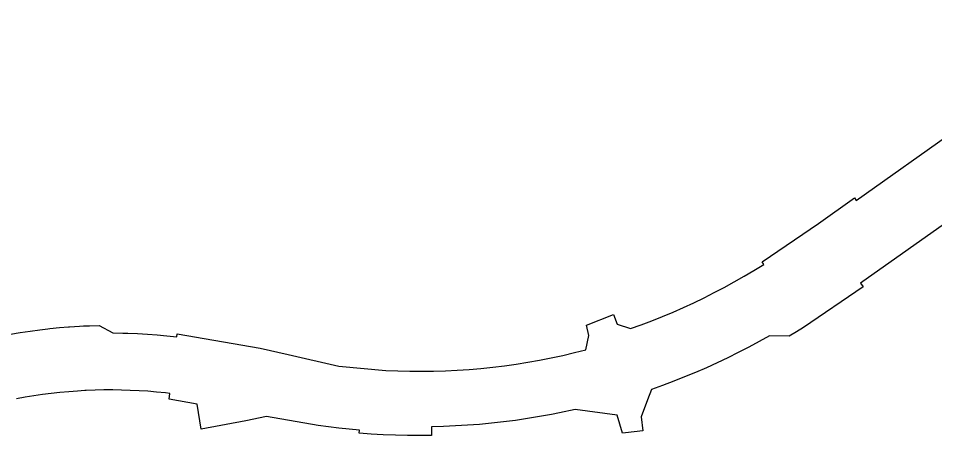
# Model space of a CAD drawing. Extents: x 2071991 to 2268989, y 436479 to 469629.
# Drawn here: x 2179667 to 2182801, y 450991 to 452417 of the extents above; entities that cross this region are included whole.
import ezdxf

# ---------------------------------------------------------------- set-up
doc = ezdxf.new("R2010")
doc.units = 0
doc.layers.add('approx_PSA', color=7, linetype='Continuous')

msp = doc.modelspace()

# ---------------------------------------------------------------- linework, layer by layer
at = {"layer": 'approx_PSA'}
for p, q in [((2182532.1, 451795.1), (2183411.8, 452417.3)), ((2183280.8, 452030.6), (2182547.6, 451512.1)), ((2182403.2, 451716.2), (2182526.3, 451803.2)), ((2182526.3, 451803.2), (2182532.1, 451795.1)), ((2182210.6, 451584.8), (2182403.2, 451716.2)), ((2182182.8, 451555.8), (2182215.9, 451576.3)), ((2182215.9, 451576.3), (2182210.6, 451584.8)), ((2182115.5, 451516.5), (2182149.3, 451535.8)), ((2182149.3, 451535.8), (2182182.8, 451555.8)), ((2182046.8, 451479.6), (2182081.3, 451497.7)), ((2182081.3, 451497.7), (2182115.5, 451516.5)), ((2182556.3, 451499.8), (2182352.2, 451360.8)), ((2182547.6, 451512.1), (2182556.3, 451499.8)), ((2182012, 451462.1), (2182046.8, 451479.6)), ((2181941.5, 451428.9), (2181976.9, 451445.2)), ((2181976.9, 451445.2), (2182012, 451462.1)), ((2181609.4, 451367.9), (2181702.3, 451404.9)), ((2181702.3, 451404.9), (2181715.3, 451372.4)), ((2181869.8, 451398.2), (2181905.8, 451413.2)), ((2181905.8, 451413.2), (2181941.5, 451428.9)), ((2181715.3, 451372.4), (2181760.4, 451357)), ((2181760.4, 451357), (2181797.1, 451370.1)), ((2181797.1, 451370.1), (2181833.6, 451383.8)), ((2181833.6, 451383.8), (2181869.8, 451398.2)), ((2179639.5, 451337.7), (2179673, 451343.4)), ((2179673, 451343.4), (2179706.6, 451348.5)), ((2179706.6, 451348.5), (2179740.3, 451353)), ((2179740.3, 451353), (2179767.9, 451356.2)), ((2179767.9, 451356.2), (2179774, 451356.9)), ((2179774, 451356.9), (2179807.8, 451360.2)), ((2179807.8, 451360.2), (2179838.1, 451362.7)), ((2179838.1, 451362.7), (2179841.6, 451363)), ((2179841.6, 451363), (2179875.5, 451365.1)), ((2179875.5, 451365.1), (2179889.6, 451365.8)), ((2179889.6, 451365.8), (2179909.5, 451366.7)), ((2179909.5, 451366.7), (2179943.4, 451367.6)), ((2179943.4, 451367.6), (2179990.2, 451342)), ((2179990.2, 451342), (2180023.7, 451341.6)), ((2180023.7, 451341.6), (2180041.2, 451341.1)), ((2180041.2, 451341.1), (2180074.7, 451339.8)), ((2180074.7, 451339.8), (2180108.2, 451337.8)), ((2180108.2, 451337.8), (2180141.6, 451335.3)), ((2180208.2, 451328.6), (2180209.5, 451338.5)), ((2180209.5, 451338.5), (2180493.6, 451290)), ((2181617.7, 451333.6), (2181609.4, 451367.9)), ((2182327.8, 451345.6), (2182303.3, 451330.7)), ((2182352.2, 451360.8), (2182327.8, 451345.6)), ((2180141.6, 451335.3), (2180174.9, 451332.3)), ((2180174.9, 451332.3), (2180208.2, 451328.6)), ((2181608.1, 451284.5), (2181617.7, 451333.6)), ((2182200.5, 451312.1), (2182165, 451293.1)), ((2182235.7, 451331.7), (2182200.5, 451312.1)), ((2182303.3, 451330.7), (2182235.7, 451331.7)), ((2180493.6, 451290), (2180589.7, 451268.4)), ((2181568.7, 451274.5), (2181608.1, 451284.5)), ((2182165, 451293.1), (2182129.2, 451274.7)), ((2180589.7, 451268.4), (2180762.3, 451228.2)), ((2181409.6, 451241.7), (2181449.6, 451248.8)), ((2181449.6, 451248.8), (2181489.5, 451256.6)), ((2181489.5, 451256.6), (2181529.2, 451265.2)), ((2181529.2, 451265.2), (2181568.7, 451274.5)), ((2182093, 451256.8), (2182056.6, 451239.6)), ((2182129.2, 451274.7), (2182093, 451256.8)), ((2180762.3, 451228.2), (2180924.1, 451213.8)), ((2180924.1, 451213.8), (2181005.2, 451211)), ((2181086.5, 451211.3), (2181127.1, 451212.5)), ((2181127.1, 451212.5), (2181167.6, 451214.4)), ((2181167.6, 451214.4), (2181208.1, 451217.1)), ((2181208.1, 451217.1), (2181248.6, 451220.6)), ((2181248.6, 451220.6), (2181289, 451224.7)), ((2181289, 451224.7), (2181329.3, 451229.6)), ((2181329.3, 451229.6), (2181369.5, 451235.3)), ((2181369.5, 451235.3), (2181409.6, 451241.7)), ((2182019.9, 451223), (2181982.9, 451207)), ((2182056.6, 451239.6), (2182019.9, 451223)), ((2181005.2, 451211), (2181045.9, 451210.8)), ((2181045.9, 451210.8), (2181076.2, 451211.1)), ((2181076.2, 451211.1), (2181086.5, 451211.3)), ((2181945.6, 451191.6), (2181908.1, 451176.8)), ((2181982.9, 451207), (2181945.6, 451191.6)), ((2181870.4, 451162.7), (2181832.4, 451149.1)), ((2181908.1, 451176.8), (2181870.4, 451162.7)), ((2179689.7, 451122.1), (2179660, 451116.8)), ((2179719.4, 451127), (2179689.7, 451122.1)), ((2179749.2, 451131.3), (2179719.4, 451127)), ((2179779, 451135.1), (2179749.2, 451131.3)), ((2179808.4, 451138.3), (2179779, 451135.1)), ((2179809, 451138.4), (2179808.4, 451138.3)), ((2179838.9, 451141.1), (2179809, 451138.4)), ((2179869, 451143.3), (2179838.9, 451141.1)), ((2179893.9, 451144.7), (2179869, 451143.3)), ((2179899, 451145), (2179893.9, 451144.7)), ((2179929.1, 451146.2), (2179899, 451145)), ((2179959.2, 451146.9), (2179929.1, 451146.2)), ((2179989.3, 451147), (2179959.2, 451146.9)), ((2180019.4, 451146.6), (2179989.3, 451147)), ((2180049.5, 451145.7), (2180019.4, 451146.6)), ((2180079.6, 451144.2), (2180049.5, 451145.7)), ((2180109.6, 451142.3), (2180079.6, 451144.2)), ((2180139.6, 451139.8), (2180109.6, 451142.3)), ((2180169.6, 451136.7), (2180139.6, 451139.8)), ((2180185.2, 451135), (2180169.6, 451136.7)), ((2180182.8, 451115.1), (2180185.2, 451135)), ((2181832.4, 451149.1), (2181818.7, 451113.1)), ((2180277.8, 451098.8), (2180182.8, 451115.1)), ((2180292, 451012.8), (2180277.8, 451098.8)), ((2181818.7, 451113.1), (2181796.6, 451055)), ((2180515.8, 451056.3), (2180444.5, 451041.8)), ((2180692, 451025.8), (2180515.8, 451056.3)), ((2181449.1, 451055.7), (2181408.3, 451049)), ((2181489.7, 451063), (2181449.1, 451055.7)), ((2181517.4, 451068.5), (2181489.7, 451063)), ((2181570.6, 451079.8), (2181517.4, 451068.5)), ((2181714.4, 451060.9), (2181570.6, 451079.8)), ((2181732.8, 450999.3), (2181714.4, 451060.9)), ((2180444.5, 451041.8), (2180292, 451012.8)), ((2180727.3, 451021), (2180692, 451025.8)), ((2181203.1, 451026.3), (2181161.9, 451023.8)), ((2181244.3, 451029.4), (2181203.1, 451026.3)), ((2181285.4, 451033.3), (2181244.3, 451029.4)), ((2181326.5, 451037.8), (2181285.4, 451033.3)), ((2181367.4, 451043.1), (2181326.5, 451037.8)), ((2181408.3, 451049), (2181367.4, 451043.1)), ((2181796.6, 451055), (2181803, 451006.8)), ((2180762.6, 451016.6), (2180727.3, 451021)), ((2180798, 451012.8), (2180762.6, 451016.6)), ((2180833.4, 451009.6), (2180798, 451012.8)), ((2180832.6, 450999.6), (2180833.4, 451009.6)), ((2180873.7, 450996.4), (2180832.6, 450999.6)), ((2180914.9, 450994), (2180873.7, 450996.4)), ((2180956.1, 450992.2), (2180914.9, 450994)), ((2181120.6, 451022.1), (2181079.3, 451021.1)), ((2181079.3, 451021.1), (2181079.8, 450991.1)), ((2181161.9, 451023.8), (2181120.6, 451022.1)), ((2181743.3, 451000.4), (2181732.8, 450999.3)), ((2181803, 451006.8), (2181743.3, 451000.4)), ((2180997.3, 450991.1), (2180956.1, 450992.2)), ((2181038.5, 450990.8), (2180997.3, 450991.1)), ((2181079.8, 450991.1), (2181038.5, 450990.8))]:
    msp.add_line(p, q, dxfattribs=at)

doc.saveas('drawing.dxf')
